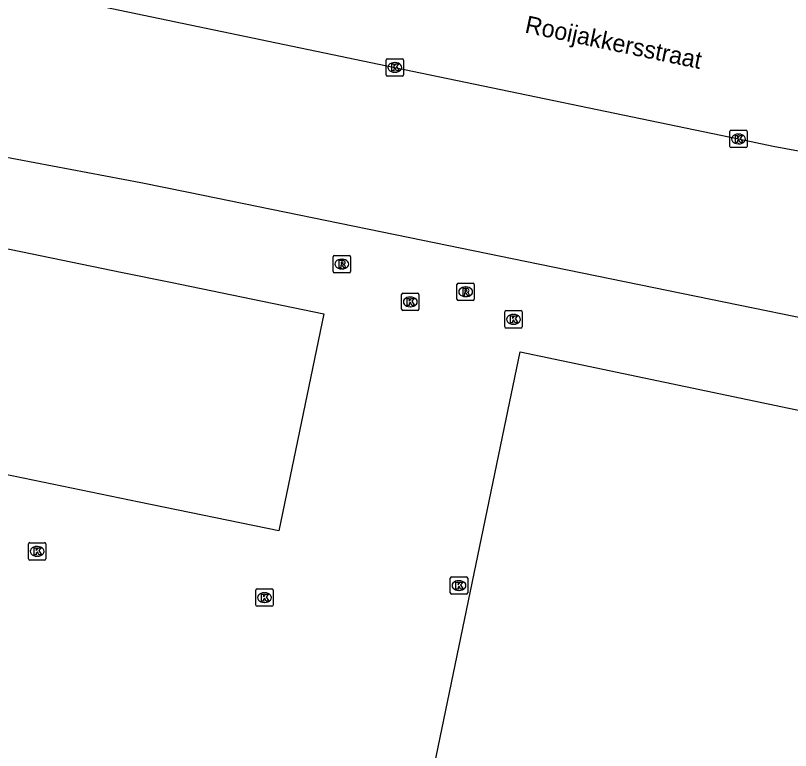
# Model space of a CAD drawing. Extents: x 157692 to 159670, y 381454 to 383289.
# Drawn here: x 159027.63 to 159072.28, y 382195.74 to 382238.07 of the extents above; entities that cross this region are included whole.
import ezdxf

# ---------------------------------------------------------------- set-up
doc = ezdxf.new("R2010")
doc.units = 0
for name, color, linetype in [('IMGEO_Kolk', 7, 'Continuous'), ('IMGEO_Openbare_ruimte_label', 7, 'Continuous'), ('IMGEO_Pand', 7, 'Continuous'), ('IMGEO_Parkeervlak_open', 7, 'Continuous'), ('IMGEO_Rijbaan_lokaal_open', 7, 'Continuous'), ('IMGEO_Rioolput', 7, 'Continuous')]:
    doc.layers.add(name, color=color, linetype=linetype)

msp = doc.modelspace()

# ---------------------------------------------------------------- linework, layer by layer
at = {"layer": 'IMGEO_Kolk'}
for p, q in [((159048.984, 382234.657), (159048.984, 382235.509)), ((159049.059, 382235.583), (159049.911, 382235.583)), ((159049.985, 382235.509), (159049.985, 382234.657)), ((159049.472, 382235.363), (159049.497, 382235.363)), ((159049.911, 382234.583), (159049.059, 382234.583)), ((159049.495, 382234.803), (159049.47, 382234.803)), ((159068.856, 382231.463), (159069.708, 382231.463)), ((159068.781, 382230.537), (159068.781, 382231.389)), ((159069.269, 382231.243), (159069.294, 382231.243)), ((159069.782, 382231.389), (159069.782, 382230.537)), ((159069.292, 382230.683), (159069.267, 382230.683)), ((159069.708, 382230.463), (159068.856, 382230.463)), ((159049.946, 382222.081), (159050.798, 382222.081)), ((159049.871, 382221.155), (159049.871, 382222.007)), ((159050.359, 382221.861), (159050.384, 382221.861)), ((159050.872, 382222.007), (159050.872, 382221.155)), ((159050.382, 382221.301), (159050.357, 382221.301)), ((159050.798, 382221.081), (159049.946, 382221.081)), ((159055.817, 382220.149), (159055.817, 382221.001)), ((159055.892, 382221.075), (159056.744, 382221.075)), ((159056.305, 382220.855), (159056.33, 382220.855)), ((159056.818, 382221.001), (159056.818, 382220.149)), ((159056.328, 382220.295), (159056.303, 382220.295)), ((159056.744, 382220.075), (159055.892, 382220.075)), ((159028.376, 382206.785), (159028.376, 382207.637)), ((159028.451, 382207.711), (159029.303, 382207.711)), ((159028.864, 382207.491), (159028.889, 382207.491)), ((159029.377, 382207.637), (159029.377, 382206.785)), ((159028.887, 382206.931), (159028.862, 382206.931)), ((159029.303, 382206.711), (159028.451, 382206.711)), ((159052.677, 382204.816), (159052.677, 382205.668)), ((159052.752, 382205.742), (159053.604, 382205.742)), ((159053.678, 382205.668), (159053.678, 382204.816)), ((159053.165, 382205.522), (159053.19, 382205.522)), ((159041.472, 382204.121), (159041.472, 382204.973)), ((159041.547, 382205.047), (159042.399, 382205.047)), ((159041.96, 382204.827), (159041.985, 382204.827)), ((159042.473, 382204.973), (159042.473, 382204.121)), ((159053.604, 382204.742), (159052.752, 382204.742)), ((159053.188, 382204.962), (159053.163, 382204.962)), ((159041.983, 382204.267), (159041.958, 382204.267)), ((159042.399, 382204.047), (159041.547, 382204.047))]:
    msp.add_line(p, q, dxfattribs=at)
for points in [[(159048.984, 382234.657), (159048.984, 382235.509)], [(159049.059, 382235.583), (159049.911, 382235.583)], [(159049.985, 382235.509), (159049.985, 382234.657)], [(159049.305, 382235.283), (159049.428, 382235.283), (159049.428, 382235.132), (159049.558, 382235.283), (159049.722, 382235.283), (159049.576, 382235.132), (159049.729, 382234.883), (159049.577, 382234.883), (159049.492, 382235.047), (159049.428, 382234.98), (159049.428, 382234.883), (159049.305, 382234.883), (159049.305, 382235.283)], [(159049.911, 382234.583), (159049.059, 382234.583)], [(159068.856, 382231.463), (159069.708, 382231.463)], [(159068.781, 382230.537), (159068.781, 382231.389)], [(159069.102, 382231.163), (159069.225, 382231.163), (159069.225, 382231.012), (159069.355, 382231.163), (159069.519, 382231.163), (159069.373, 382231.012), (159069.526, 382230.763), (159069.374, 382230.763), (159069.289, 382230.927), (159069.225, 382230.86), (159069.225, 382230.763), (159069.102, 382230.763), (159069.102, 382231.163)], [(159069.782, 382231.389), (159069.782, 382230.537)], [(159069.708, 382230.463), (159068.856, 382230.463)], [(159049.946, 382222.081), (159050.798, 382222.081)], [(159049.871, 382221.155), (159049.871, 382222.007)], [(159050.192, 382221.781), (159050.315, 382221.781), (159050.315, 382221.63), (159050.445, 382221.781), (159050.609, 382221.781), (159050.463, 382221.63), (159050.616, 382221.381), (159050.464, 382221.381), (159050.379, 382221.545), (159050.315, 382221.478), (159050.315, 382221.381), (159050.192, 382221.381), (159050.192, 382221.781)], [(159050.872, 382222.007), (159050.872, 382221.155)], [(159050.798, 382221.081), (159049.946, 382221.081)], [(159055.817, 382220.149), (159055.817, 382221.001)], [(159055.892, 382221.075), (159056.744, 382221.075)], [(159056.138, 382220.775), (159056.261, 382220.775), (159056.261, 382220.624), (159056.391, 382220.775), (159056.555, 382220.775), (159056.409, 382220.624), (159056.562, 382220.375), (159056.41, 382220.375), (159056.325, 382220.539), (159056.261, 382220.472), (159056.261, 382220.375), (159056.138, 382220.375), (159056.138, 382220.775)], [(159056.818, 382221.001), (159056.818, 382220.149)], [(159056.744, 382220.075), (159055.892, 382220.075)], [(159028.376, 382206.785), (159028.376, 382207.637)], [(159028.451, 382207.711), (159029.303, 382207.711)], [(159028.697, 382207.411), (159028.82, 382207.411), (159028.82, 382207.26), (159028.95, 382207.411), (159029.114, 382207.411), (159028.968, 382207.26), (159029.121, 382207.011), (159028.969, 382207.011), (159028.884, 382207.175), (159028.82, 382207.108), (159028.82, 382207.011), (159028.697, 382207.011), (159028.697, 382207.411)], [(159029.377, 382207.637), (159029.377, 382206.785)], [(159029.303, 382206.711), (159028.451, 382206.711)], [(159052.677, 382204.816), (159052.677, 382205.668)], [(159052.752, 382205.742), (159053.604, 382205.742)], [(159053.678, 382205.668), (159053.678, 382204.816)], [(159052.998, 382205.442), (159053.121, 382205.442), (159053.121, 382205.291), (159053.251, 382205.442), (159053.415, 382205.442), (159053.269, 382205.291), (159053.422, 382205.042), (159053.27, 382205.042), (159053.185, 382205.206), (159053.121, 382205.139), (159053.121, 382205.042), (159052.998, 382205.042), (159052.998, 382205.442)], [(159041.472, 382204.121), (159041.472, 382204.973)], [(159041.547, 382205.047), (159042.399, 382205.047)], [(159041.793, 382204.747), (159041.916, 382204.747), (159041.916, 382204.596), (159042.046, 382204.747), (159042.21, 382204.747), (159042.064, 382204.596), (159042.217, 382204.347), (159042.065, 382204.347), (159041.98, 382204.511), (159041.916, 382204.444), (159041.916, 382204.347), (159041.793, 382204.347), (159041.793, 382204.747)], [(159042.473, 382204.973), (159042.473, 382204.121)], [(159053.604, 382204.742), (159052.752, 382204.742)], [(159042.399, 382204.047), (159041.547, 382204.047)]]:
    msp.add_lwpolyline(points, dxfattribs=at)
for centre, start, end in [((159049.061, 382235.507), 91.552, 178.448), ((159049.061, 382235.507), 91.552, 178.448), ((159049.909, 382235.507), 1.552, 88.448), ((159049.909, 382235.507), 1.552, 88.448), ((159049.061, 382234.659), 181.552, 268.448), ((159049.061, 382234.659), 181.552, 268.448), ((159049.909, 382234.659), 271.552, 358.448), ((159049.909, 382234.659), 271.552, 358.448), ((159068.858, 382231.387), 91.552, 178.448), ((159068.858, 382231.387), 91.552, 178.448), ((159069.706, 382231.387), 1.552, 88.448), ((159069.706, 382231.387), 1.552, 88.448), ((159068.858, 382230.539), 181.552, 268.448), ((159068.858, 382230.539), 181.552, 268.448), ((159069.706, 382230.539), 271.552, 358.448), ((159069.706, 382230.539), 271.552, 358.448), ((159049.948, 382222.005), 91.552, 178.448), ((159049.948, 382222.005), 91.552, 178.448), ((159050.796, 382222.005), 1.552, 88.448), ((159050.796, 382222.005), 1.552, 88.448), ((159049.948, 382221.157), 181.552, 268.448), ((159049.948, 382221.157), 181.552, 268.448), ((159050.796, 382221.157), 271.552, 358.448), ((159050.796, 382221.157), 271.552, 358.448), ((159055.894, 382220.999), 91.552, 178.448), ((159055.894, 382220.999), 91.552, 178.448), ((159056.742, 382220.999), 1.552, 88.448), ((159056.742, 382220.999), 1.552, 88.448), ((159055.894, 382220.151), 181.552, 268.448), ((159055.894, 382220.151), 181.552, 268.448), ((159056.742, 382220.151), 271.552, 358.448), ((159056.742, 382220.151), 271.552, 358.448), ((159028.453, 382207.635), 91.552, 178.448), ((159028.453, 382207.635), 91.552, 178.448), ((159029.301, 382207.635), 1.552, 88.448), ((159029.301, 382207.635), 1.552, 88.448), ((159028.453, 382206.787), 181.552, 268.448), ((159028.453, 382206.787), 181.552, 268.448), ((159029.301, 382206.787), 271.552, 358.448), ((159029.301, 382206.787), 271.552, 358.448), ((159052.754, 382205.666), 91.552, 178.448), ((159052.754, 382205.666), 91.552, 178.448), ((159053.602, 382205.666), 1.552, 88.448), ((159053.602, 382205.666), 1.552, 88.448), ((159041.549, 382204.971), 91.552, 178.448), ((159041.549, 382204.971), 91.552, 178.448), ((159042.397, 382204.971), 1.552, 88.448), ((159042.397, 382204.971), 1.552, 88.448), ((159052.754, 382204.818), 181.552, 268.448), ((159052.754, 382204.818), 181.552, 268.448), ((159053.602, 382204.818), 271.552, 358.448), ((159053.602, 382204.818), 271.552, 358.448), ((159041.549, 382204.123), 181.552, 268.448), ((159041.549, 382204.123), 181.552, 268.448), ((159042.397, 382204.123), 271.552, 358.448), ((159042.397, 382204.123), 271.552, 358.448)]:
    msp.add_arc(centre, 0.0765, start, end, dxfattribs=at)
for centre, major_axis, ratio, start_param, end_param in [((159049.471, 382235.083), (-0.387, 0.002), 0.722429, 4.712389, 7.853982), ((159049.496, 382235.083), (-0.39, 0.002), 0.717154, 1.570796, 4.712389), ((159069.268, 382230.963), (-0.387, 0.002), 0.722429, 4.712389, 7.853982), ((159069.293, 382230.963), (-0.39, 0.002), 0.717154, 1.570796, 4.712389), ((159050.358, 382221.581), (-0.387, 0.002), 0.722429, 4.712389, 7.853982), ((159050.383, 382221.581), (-0.39, 0.002), 0.717154, 1.570796, 4.712389), ((159056.304, 382220.575), (-0.387, 0.002), 0.722429, 4.712389, 7.853982), ((159056.329, 382220.575), (-0.39, 0.002), 0.717154, 1.570796, 4.712389), ((159028.863, 382207.211), (-0.387, 0.002), 0.722429, 4.712389, 7.853982), ((159028.888, 382207.211), (-0.39, 0.002), 0.717154, 1.570796, 4.712389), ((159053.164, 382205.242), (-0.387, 0.002), 0.722429, 4.712389, 7.853982), ((159053.189, 382205.242), (-0.39, 0.002), 0.717154, 1.570796, 4.712389), ((159041.959, 382204.547), (-0.387, 0.002), 0.722429, 4.712389, 7.853982), ((159041.984, 382204.547), (-0.39, 0.002), 0.717154, 1.570796, 4.712389)]:
    msp.add_ellipse(centre, major_axis=major_axis, ratio=ratio, start_param=start_param, end_param=end_param, dxfattribs=at)
at = {"layer": 'IMGEO_Pand'}
for points in [[(159000.798, 382217.057), (159002.814, 382226.829), (159003.377, 382229.556), (159033.79, 382223.281), (159036.55, 382222.712), (159045.383, 382220.889), (159042.804, 382208.389), (159034.754, 382210.05), (159027.517, 382211.543), (159001.272, 382216.959), (159000.798, 382217.057)], [(159051.004, 382191.213), (159055.692, 382213.8), (159056.708, 382218.695), (159079.317, 382213.964), (159077.075, 382203.248), (159078.803, 382202.886), (159079.042, 382204.026), (159084.997, 382202.324), (159088.743, 382201.254), (159089.962, 382202.052), (159090.345, 382203.882), (159092.329, 382203.467), (159092.415, 382203.878), (159095.632, 382205.665), (159096.837, 382205.413), (159100.238, 382199.291), (159106.301, 382202.659), (159110.503, 382201.459), (159115.763, 382191.99)]]:
    msp.add_lwpolyline(points, dxfattribs=at)
at = {"layer": 'IMGEO_Parkeervlak_open'}
msp.add_lwpolyline([(159085.703, 382218.025), (159056.999, 382223.905), (159051.093, 382225.115), (159037.6, 382227.878), (159034.839, 382228.444), (159026.693, 382229.981), (159019.174, 382231.529)], dxfattribs=at)
at = {"layer": 'IMGEO_Rijbaan_lokaal_open'}
msp.add_lwpolyline([(158992.644, 382246.73), (159000, 382245.252), (159010.595, 382243.123), (159016.412, 382241.871), (159020.387, 382241.034), (159029.12, 382239.334), (159049.484, 382235.081), (159069.282, 382230.962), (159071.283, 382230.543), (159073.688, 382230.1), (159077.721, 382229.67), (159082.382, 382229.41)], dxfattribs=at)
at = {"layer": 'IMGEO_Rioolput'}
for p, q in [((159045.926, 382223.33), (159045.926, 382224.182)), ((159046.001, 382224.256), (159046.853, 382224.256)), ((159046.414, 382224.036), (159046.439, 382224.036)), ((159046.927, 382224.182), (159046.927, 382223.33)), ((159046.437, 382223.476), (159046.412, 382223.476)), ((159046.853, 382223.256), (159046.001, 382223.256)), ((159053.059, 382221.734), (159053.059, 382222.586)), ((159053.134, 382222.66), (159053.986, 382222.66)), ((159054.06, 382222.586), (159054.06, 382221.734)), ((159053.547, 382222.44), (159053.572, 382222.44)), ((159053.986, 382221.66), (159053.134, 382221.66)), ((159053.57, 382221.88), (159053.545, 382221.88))]:
    msp.add_line(p, q, dxfattribs=at)
for points in [[(159045.926, 382223.33), (159045.926, 382224.182)], [(159046.001, 382224.256), (159046.853, 382224.256)], [(159046.515, 382223.954), (159046.263, 382223.956), (159046.263, 382223.556)], [(159046.441, 382223.875), (159046.387, 382223.875), (159046.387, 382223.794)], [(159046.927, 382224.182), (159046.927, 382223.33)], [(159046.263, 382223.556), (159046.387, 382223.556), (159046.387, 382223.718), (159046.398, 382223.718)], [(159046.387, 382223.794), (159046.439, 382223.794)], [(159046.445, 382223.689), (159046.516, 382223.556), (159046.656, 382223.556), (159046.591, 382223.682)], [(159046.853, 382223.256), (159046.001, 382223.256)], [(159053.059, 382221.734), (159053.059, 382222.586)], [(159053.134, 382222.66), (159053.986, 382222.66)], [(159054.06, 382222.586), (159054.06, 382221.734)], [(159053.648, 382222.358), (159053.396, 382222.36), (159053.396, 382221.96)], [(159053.396, 382221.96), (159053.52, 382221.96), (159053.52, 382222.122), (159053.531, 382222.122)], [(159053.574, 382222.279), (159053.52, 382222.279), (159053.52, 382222.198)], [(159053.52, 382222.198), (159053.572, 382222.198)], [(159053.578, 382222.093), (159053.649, 382221.96), (159053.789, 382221.96), (159053.724, 382222.086)], [(159053.986, 382221.66), (159053.134, 382221.66)]]:
    msp.add_lwpolyline(points, dxfattribs=at)
for centre, radius, start, end in [((159046.003, 382224.18), 0.0765, 91.552, 178.448), ((159046.003, 382224.18), 0.0765, 91.552, 178.448), ((159046.447, 382223.779), 0.0964, 77.0061, 93.1865), ((159046.461, 382223.836), 0.0378, 276.6634, 79.6772), ((159046.514, 382223.844), 0.109, 350.3612, 89.416), ((159046.851, 382224.18), 0.0765, 1.552, 88.448), ((159046.851, 382224.18), 0.0765, 1.552, 88.448), ((159046.397, 382223.665), 0.0533, 26.0293, 88.6989), ((159046.423, 382223.983), 0.19, 274.7715, 282.9687), ((159046.512, 382223.844), 0.112, 277.5842, 350.9817), ((159046.496, 382223.629), 0.108, 29.5134, 73.7905), ((159046.003, 382223.332), 0.0765, 181.552, 268.448), ((159046.003, 382223.332), 0.0765, 181.552, 268.448), ((159046.851, 382223.332), 0.0765, 271.552, 358.448), ((159046.851, 382223.332), 0.0765, 271.552, 358.448), ((159053.136, 382222.584), 0.0765, 91.552, 178.448), ((159053.136, 382222.584), 0.0765, 91.552, 178.448), ((159053.984, 382222.584), 0.0765, 1.552, 88.448), ((159053.984, 382222.584), 0.0765, 1.552, 88.448), ((159053.53, 382222.069), 0.0533, 26.0293, 88.6989), ((159053.556, 382222.387), 0.19, 274.7715, 282.9687), ((159053.58, 382222.183), 0.0964, 77.0061, 93.1865), ((159053.594, 382222.24), 0.0378, 276.6634, 79.6772), ((159053.647, 382222.248), 0.109, 350.3612, 89.416), ((159053.645, 382222.248), 0.112, 277.5842, 350.9817), ((159053.629, 382222.033), 0.108, 29.5134, 73.7905), ((159053.136, 382221.736), 0.0765, 181.552, 268.448), ((159053.136, 382221.736), 0.0765, 181.552, 268.448), ((159053.984, 382221.736), 0.0765, 271.552, 358.448), ((159053.984, 382221.736), 0.0765, 271.552, 358.448)]:
    msp.add_arc(centre, radius, start, end, dxfattribs=at)
for centre, major_axis, ratio, start_param, end_param in [((159046.413, 382223.756), (-0.387, 0.002), 0.722429, 4.712389, 7.853982), ((159046.438, 382223.756), (-0.39, 0.002), 0.717154, 1.570796, 4.712389), ((159053.546, 382222.16), (-0.387, 0.002), 0.722429, 4.712389, 7.853982), ((159053.571, 382222.16), (-0.39, 0.002), 0.717154, 1.570796, 4.712389)]:
    msp.add_ellipse(centre, major_axis=major_axis, ratio=ratio, start_param=start_param, end_param=end_param, dxfattribs=at)

# ---------------------------------------------------------------- texts
at = {"layer": 'IMGEO_Openbare_ruimte_label'}
msp.add_text('Rooijakkersstraat', height=1, rotation=348.2294, dxfattribs=at).set_placement((159056.926, 382237.101))

doc.saveas('drawing.dxf')
